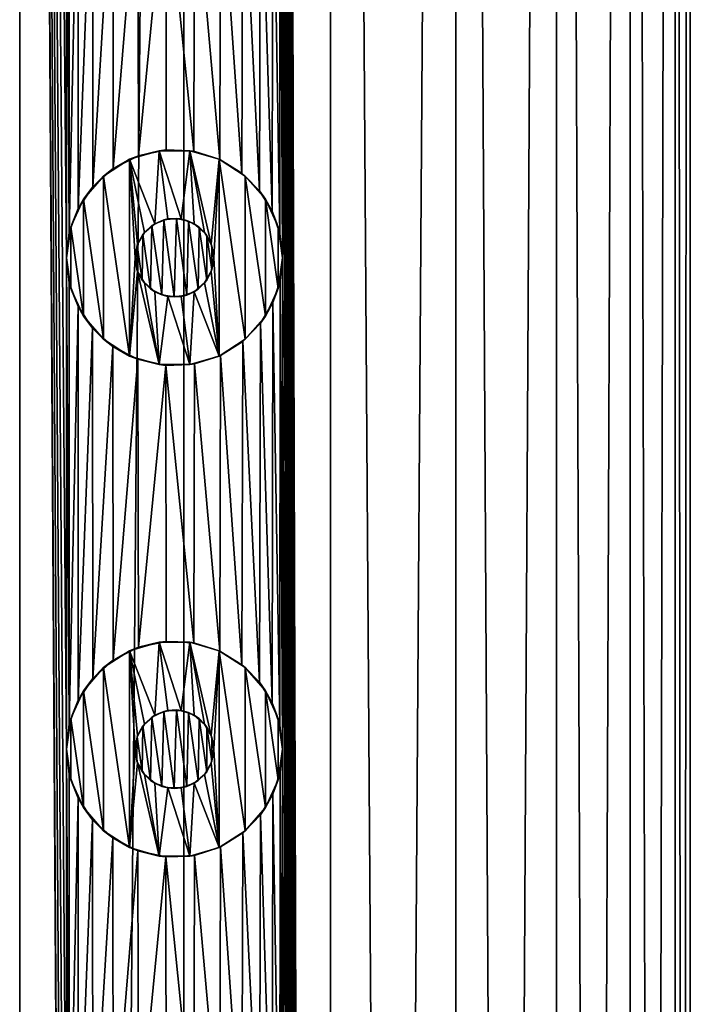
# Model space of a CAD drawing. Header units: millimetres. Extents: x -147 to 148, y -145 to 204.
# Tile 553 of 571: x -79.33 to -72.5, y 143.91 to 153.92. Entities that reach past the tile are written whole.
import ezdxf

# ---------------------------------------------------------------- set-up
doc = ezdxf.new("R2010")
doc.units = ezdxf.units.MM
doc.header["$LTSCALE"] = 26.699852
for name, color, linetype in [('1556', 7, 'CONTINUOUS'), ('1557', 7, 'CONTINUOUS'), ('1701', 7, 'CONTINUOUS'), ('1702', 7, 'CONTINUOUS'), ('1703', 7, 'CONTINUOUS'), ('1704', 7, 'CONTINUOUS'), ('1705', 7, 'CONTINUOUS'), ('1706', 7, 'CONTINUOUS'), ('1707', 7, 'CONTINUOUS'), ('1708', 7, 'CONTINUOUS'), ('1709', 7, 'CONTINUOUS'), ('1710', 7, 'CONTINUOUS')]:
    doc.layers.add(name, color=color, linetype=linetype)

msp = doc.modelspace()

# ---------------------------------------------------------------- linework, layer by layer
at = {"layer": '1556', "color": 7, "linetype": 'CONTINUOUS', "true_color": 0xd8d8d8}
for points in [[(-79.325, 203.7, 112.038), (-81.137, 203.7, 112.788), (-79.325, 17.3, 112.038), (-79.325, 203.7, 112.038)], [(-78.85, 151.5, 111.782), (-78.85, 156.5, 111.782), (-79.325, 203.7, 112.038), (-78.85, 151.5, 111.782)], [(-78.85, 146.5, 111.782), (-78.85, 151.5, 111.782), (-79.325, 203.7, 112.038), (-78.85, 146.5, 111.782)], [(-78.85, 141.5, 111.782), (-78.85, 146.5, 111.782), (-79.325, 203.7, 112.038), (-78.85, 141.5, 111.782)], [(-78.85, 136.5, 111.782), (-78.85, 141.5, 111.782), (-79.325, 203.7, 112.038), (-78.85, 136.5, 111.782)], [(-78.85, 131.5, 111.782), (-78.85, 136.5, 111.782), (-79.325, 203.7, 112.038), (-78.85, 131.5, 111.782)], [(-78.85, 126.5, 111.782), (-78.85, 131.5, 111.782), (-79.325, 203.7, 112.038), (-78.85, 126.5, 111.782)], [(-78.85, 126.5, 111.782), (-79.325, 203.7, 112.038), (-79.325, 17.3, 112.038), (-78.85, 126.5, 111.782)], [(-76.161, 203.7, 109.739), (-76.65, 191.5, 110.202), (-76.161, 17.3, 109.739), (-76.161, 203.7, 109.739)], [(-74.887, 203.7, 108.247), (-76.161, 203.7, 109.739), (-74.887, 17.3, 108.247), (-74.887, 203.7, 108.247)], [(-74.887, 17.3, 108.247), (-76.161, 203.7, 109.739), (-76.161, 17.3, 109.739), (-74.887, 17.3, 108.247)], [(-73.862, 203.7, 106.575), (-74.887, 203.7, 108.247), (-73.862, 17.3, 106.575), (-73.862, 203.7, 106.575)], [(-73.862, 17.3, 106.575), (-74.887, 203.7, 108.247), (-74.887, 17.3, 108.247), (-73.862, 17.3, 106.575)], [(-73.112, 203.7, 104.763), (-73.862, 203.7, 106.575), (-73.112, 17.3, 104.763), (-73.112, 203.7, 104.763)], [(-73.112, 17.3, 104.763), (-73.862, 203.7, 106.575), (-73.862, 17.3, 106.575), (-73.112, 17.3, 104.763)], [(-72.654, 203.7, 102.855), (-73.112, 203.7, 104.763), (-72.654, 17.3, 102.855), (-72.654, 203.7, 102.855)], [(-72.654, 17.3, 102.855), (-73.112, 203.7, 104.763), (-73.112, 17.3, 104.763), (-72.654, 17.3, 102.855)], [(-72.5, 203.7, 100.9), (-72.654, 203.7, 102.855), (-72.5, 17.3, 100.9), (-72.5, 203.7, 100.9)], [(-72.5, 17.3, 100.9), (-72.654, 203.7, 102.855), (-72.654, 17.3, 102.855), (-72.5, 17.3, 100.9)], [(-76.65, 191.5, 110.202), (-76.65, 186.5, 110.202), (-76.161, 17.3, 109.739), (-76.65, 191.5, 110.202)], [(-76.65, 186.5, 110.202), (-76.65, 181.5, 110.202), (-76.161, 17.3, 109.739), (-76.65, 186.5, 110.202)], [(-76.65, 181.5, 110.202), (-76.65, 176.5, 110.202), (-76.161, 17.3, 109.739), (-76.65, 181.5, 110.202)], [(-76.65, 176.5, 110.202), (-76.65, 171.5, 110.202), (-76.161, 17.3, 109.739), (-76.65, 176.5, 110.202)], [(-76.65, 171.5, 110.202), (-76.65, 166.5, 110.202), (-76.161, 17.3, 109.739), (-76.65, 171.5, 110.202)], [(-76.65, 166.5, 110.202), (-76.65, 161.5, 110.202), (-76.161, 17.3, 109.739), (-76.65, 166.5, 110.202)], [(-76.65, 161.5, 110.202), (-76.65, 156.5, 110.202), (-76.161, 17.3, 109.739), (-76.65, 161.5, 110.202)], [(-78.82, 156.245, 111.766), (-78.85, 156.5, 111.782), (-78.82, 151.756, 111.766), (-78.82, 156.245, 111.766)], [(-78.85, 156.5, 111.782), (-78.85, 151.5, 111.782), (-78.82, 151.756, 111.766), (-78.85, 156.5, 111.782)], [(-76.65, 156.5, 110.202), (-76.675, 156.267, 110.224), (-76.65, 151.5, 110.202), (-76.65, 156.5, 110.202)], [(-76.65, 156.5, 110.202), (-76.65, 151.5, 110.202), (-76.161, 17.3, 109.739), (-76.65, 156.5, 110.202)], [(-76.675, 156.267, 110.224), (-76.749, 156.044, 110.29), (-76.678, 151.745, 110.227), (-76.675, 156.267, 110.224)], [(-76.65, 151.5, 110.202), (-76.675, 156.267, 110.224), (-76.678, 151.745, 110.227), (-76.65, 151.5, 110.202)], [(-78.731, 156.003, 111.715), (-78.82, 156.245, 111.766), (-78.82, 151.756, 111.766), (-78.731, 156.003, 111.715)], [(-78.73, 152, 111.714), (-78.731, 156.003, 111.715), (-78.82, 151.756, 111.766), (-78.73, 152, 111.714)], [(-78.584, 155.783, 111.628), (-78.731, 156.003, 111.715), (-78.73, 152, 111.714), (-78.584, 155.783, 111.628)], [(-76.749, 156.044, 110.29), (-76.875, 155.834, 110.399), (-76.757, 151.973, 110.297), (-76.749, 156.044, 110.29)], [(-76.678, 151.745, 110.227), (-76.749, 156.044, 110.29), (-76.757, 151.973, 110.297), (-76.678, 151.745, 110.227)], [(-78.58, 152.221, 111.626), (-78.584, 155.783, 111.628), (-78.73, 152, 111.714), (-78.58, 152.221, 111.626)], [(-78.378, 155.597, 111.502), (-78.584, 155.783, 111.628), (-78.58, 152.221, 111.626), (-78.378, 155.597, 111.502)], [(-76.875, 155.834, 110.399), (-77.053, 155.649, 110.549), (-76.886, 152.181, 110.409), (-76.875, 155.834, 110.399)], [(-76.757, 151.973, 110.297), (-76.875, 155.834, 110.399), (-76.886, 152.181, 110.409), (-76.757, 151.973, 110.297)], [(-77.053, 155.649, 110.549), (-77.281, 155.506, 110.732), (-77.063, 152.359, 110.557), (-77.053, 155.649, 110.549)], [(-76.886, 152.181, 110.409), (-77.053, 155.649, 110.549), (-77.063, 152.359, 110.557), (-76.886, 152.181, 110.409)], [(-78.374, 152.406, 111.499), (-78.378, 155.597, 111.502), (-78.58, 152.221, 111.626), (-78.374, 152.406, 111.499)], [(-78.122, 155.467, 111.338), (-78.378, 155.597, 111.502), (-78.374, 152.406, 111.499), (-78.122, 155.467, 111.338)], [(-78.116, 152.537, 111.334), (-78.122, 155.467, 111.338), (-78.374, 152.406, 111.499), (-78.116, 152.537, 111.334)], [(-77.837, 155.404, 111.144), (-78.122, 155.467, 111.338), (-78.116, 152.537, 111.334), (-77.837, 155.404, 111.144)], [(-77.281, 155.506, 110.732), (-77.547, 155.419, 110.935), (-77.288, 152.499, 110.738), (-77.281, 155.506, 110.732)], [(-77.063, 152.359, 110.557), (-77.281, 155.506, 110.732), (-77.288, 152.499, 110.738), (-77.063, 152.359, 110.557)], [(-77.834, 152.596, 111.142), (-77.837, 155.404, 111.144), (-78.116, 152.537, 111.334), (-77.834, 152.596, 111.142)], [(-77.547, 155.419, 110.935), (-77.837, 155.404, 111.144), (-77.552, 152.582, 110.938), (-77.547, 155.419, 110.935)], [(-77.552, 152.582, 110.938), (-77.837, 155.404, 111.144), (-77.834, 152.596, 111.142), (-77.552, 152.582, 110.938)], [(-77.288, 152.499, 110.738), (-77.547, 155.419, 110.935), (-77.552, 152.582, 110.938), (-77.288, 152.499, 110.738)], [(-78.82, 151.245, 111.766), (-78.85, 151.5, 111.782), (-78.82, 146.756, 111.766), (-78.82, 151.245, 111.766)], [(-78.85, 151.5, 111.782), (-78.85, 146.5, 111.782), (-78.82, 146.756, 111.766), (-78.85, 151.5, 111.782)], [(-76.65, 151.5, 110.202), (-76.675, 151.267, 110.224), (-76.65, 146.5, 110.202), (-76.65, 151.5, 110.202)], [(-76.65, 151.5, 110.202), (-76.65, 146.5, 110.202), (-76.161, 17.3, 109.739), (-76.65, 151.5, 110.202)], [(-78.731, 151.003, 111.715), (-78.82, 151.245, 111.766), (-78.82, 146.756, 111.766), (-78.731, 151.003, 111.715)], [(-76.675, 151.267, 110.224), (-76.749, 151.044, 110.29), (-76.678, 146.745, 110.227), (-76.675, 151.267, 110.224)], [(-76.65, 146.5, 110.202), (-76.675, 151.267, 110.224), (-76.678, 146.745, 110.227), (-76.65, 146.5, 110.202)], [(-76.749, 151.044, 110.29), (-76.875, 150.834, 110.399), (-76.757, 146.973, 110.297), (-76.749, 151.044, 110.29)], [(-76.678, 146.745, 110.227), (-76.749, 151.044, 110.29), (-76.757, 146.973, 110.297), (-76.678, 146.745, 110.227)], [(-78.73, 147, 111.714), (-78.731, 151.003, 111.715), (-78.82, 146.756, 111.766), (-78.73, 147, 111.714)], [(-78.584, 150.783, 111.628), (-78.731, 151.003, 111.715), (-78.73, 147, 111.714), (-78.584, 150.783, 111.628)], [(-78.58, 147.221, 111.626), (-78.584, 150.783, 111.628), (-78.73, 147, 111.714), (-78.58, 147.221, 111.626)], [(-78.378, 150.597, 111.502), (-78.584, 150.783, 111.628), (-78.58, 147.221, 111.626), (-78.378, 150.597, 111.502)], [(-76.875, 150.834, 110.399), (-77.053, 150.649, 110.549), (-76.886, 147.181, 110.409), (-76.875, 150.834, 110.399)], [(-76.757, 146.973, 110.297), (-76.875, 150.834, 110.399), (-76.886, 147.181, 110.409), (-76.757, 146.973, 110.297)], [(-77.053, 150.649, 110.549), (-77.281, 150.506, 110.732), (-77.063, 147.359, 110.557), (-77.053, 150.649, 110.549)], [(-76.886, 147.181, 110.409), (-77.053, 150.649, 110.549), (-77.063, 147.359, 110.557), (-76.886, 147.181, 110.409)], [(-78.374, 147.406, 111.499), (-78.378, 150.597, 111.502), (-78.58, 147.221, 111.626), (-78.374, 147.406, 111.499)], [(-78.122, 150.467, 111.338), (-78.378, 150.597, 111.502), (-78.374, 147.406, 111.499), (-78.122, 150.467, 111.338)], [(-78.116, 147.537, 111.334), (-78.122, 150.467, 111.338), (-78.374, 147.406, 111.499), (-78.116, 147.537, 111.334)], [(-77.837, 150.404, 111.144), (-78.122, 150.467, 111.338), (-78.116, 147.537, 111.334), (-77.837, 150.404, 111.144)], [(-77.281, 150.506, 110.732), (-77.547, 150.419, 110.935), (-77.288, 147.499, 110.738), (-77.281, 150.506, 110.732)], [(-77.063, 147.359, 110.557), (-77.281, 150.506, 110.732), (-77.288, 147.499, 110.738), (-77.063, 147.359, 110.557)], [(-77.834, 147.596, 111.142), (-77.837, 150.404, 111.144), (-78.116, 147.537, 111.334), (-77.834, 147.596, 111.142)], [(-77.547, 150.419, 110.935), (-77.837, 150.404, 111.144), (-77.552, 147.582, 110.938), (-77.547, 150.419, 110.935)], [(-77.552, 147.582, 110.938), (-77.837, 150.404, 111.144), (-77.834, 147.596, 111.142), (-77.552, 147.582, 110.938)], [(-77.288, 147.499, 110.738), (-77.547, 150.419, 110.935), (-77.552, 147.582, 110.938), (-77.288, 147.499, 110.738)], [(-78.82, 146.245, 111.766), (-78.85, 146.5, 111.782), (-78.82, 141.756, 111.766), (-78.82, 146.245, 111.766)], [(-78.85, 146.5, 111.782), (-78.85, 141.5, 111.782), (-78.82, 141.756, 111.766), (-78.85, 146.5, 111.782)], [(-76.65, 146.5, 110.202), (-76.675, 146.267, 110.224), (-76.65, 141.5, 110.202), (-76.65, 146.5, 110.202)], [(-76.65, 146.5, 110.202), (-76.65, 141.5, 110.202), (-76.161, 17.3, 109.739), (-76.65, 146.5, 110.202)], [(-78.731, 146.003, 111.715), (-78.82, 146.245, 111.766), (-78.82, 141.756, 111.766), (-78.731, 146.003, 111.715)], [(-76.675, 146.267, 110.224), (-76.749, 146.044, 110.29), (-76.678, 141.745, 110.227), (-76.675, 146.267, 110.224)], [(-76.65, 141.5, 110.202), (-76.675, 146.267, 110.224), (-76.678, 141.745, 110.227), (-76.65, 141.5, 110.202)], [(-76.749, 146.044, 110.29), (-76.875, 145.834, 110.399), (-76.757, 141.973, 110.297), (-76.749, 146.044, 110.29)], [(-76.678, 141.745, 110.227), (-76.749, 146.044, 110.29), (-76.757, 141.973, 110.297), (-76.678, 141.745, 110.227)], [(-78.73, 142, 111.714), (-78.731, 146.003, 111.715), (-78.82, 141.756, 111.766), (-78.73, 142, 111.714)], [(-78.584, 145.783, 111.628), (-78.731, 146.003, 111.715), (-78.73, 142, 111.714), (-78.584, 145.783, 111.628)], [(-76.875, 145.834, 110.399), (-77.053, 145.649, 110.549), (-76.886, 142.181, 110.409), (-76.875, 145.834, 110.399)], [(-76.757, 141.973, 110.297), (-76.875, 145.834, 110.399), (-76.886, 142.181, 110.409), (-76.757, 141.973, 110.297)], [(-78.58, 142.221, 111.626), (-78.584, 145.783, 111.628), (-78.73, 142, 111.714), (-78.58, 142.221, 111.626)], [(-78.378, 145.597, 111.502), (-78.584, 145.783, 111.628), (-78.58, 142.221, 111.626), (-78.378, 145.597, 111.502)], [(-77.053, 145.649, 110.549), (-77.281, 145.506, 110.732), (-77.063, 142.359, 110.557), (-77.053, 145.649, 110.549)], [(-76.886, 142.181, 110.409), (-77.053, 145.649, 110.549), (-77.063, 142.359, 110.557), (-76.886, 142.181, 110.409)], [(-78.374, 142.406, 111.499), (-78.378, 145.597, 111.502), (-78.58, 142.221, 111.626), (-78.374, 142.406, 111.499)], [(-78.122, 145.467, 111.338), (-78.378, 145.597, 111.502), (-78.374, 142.406, 111.499), (-78.122, 145.467, 111.338)], [(-78.116, 142.537, 111.334), (-78.122, 145.467, 111.338), (-78.374, 142.406, 111.499), (-78.116, 142.537, 111.334)], [(-77.837, 145.404, 111.144), (-78.122, 145.467, 111.338), (-78.116, 142.537, 111.334), (-77.837, 145.404, 111.144)], [(-77.281, 145.506, 110.732), (-77.547, 145.419, 110.935), (-77.288, 142.499, 110.738), (-77.281, 145.506, 110.732)], [(-77.063, 142.359, 110.557), (-77.281, 145.506, 110.732), (-77.288, 142.499, 110.738), (-77.063, 142.359, 110.557)], [(-77.834, 142.596, 111.142), (-77.837, 145.404, 111.144), (-78.116, 142.537, 111.334), (-77.834, 142.596, 111.142)], [(-77.547, 145.419, 110.935), (-77.837, 145.404, 111.144), (-77.552, 142.582, 110.938), (-77.547, 145.419, 110.935)], [(-77.552, 142.582, 110.938), (-77.837, 145.404, 111.144), (-77.834, 142.596, 111.142), (-77.552, 142.582, 110.938)], [(-77.288, 142.499, 110.738), (-77.547, 145.419, 110.935), (-77.552, 142.582, 110.938), (-77.288, 142.499, 110.738)]]:
    msp.add_3dface(points, dxfattribs=at)
at = {"layer": '1557', "color": 7, "linetype": 'CONTINUOUS', "true_color": 0xd8d8d8}
for points in [[(-81.137, 203.7, 89.012), (-79.325, 203.7, 89.762), (-81.137, 17.3, 89.012), (-81.137, 203.7, 89.012)], [(-81.137, 17.3, 89.012), (-79.325, 203.7, 89.762), (-79.325, 17.3, 89.762), (-81.137, 17.3, 89.012)], [(-79.325, 203.7, 89.762), (-77.653, 203.7, 90.787), (-79.325, 17.3, 89.762), (-79.325, 203.7, 89.762)], [(-79.325, 17.3, 89.762), (-77.653, 203.7, 90.787), (-77.653, 17.3, 90.787), (-79.325, 17.3, 89.762)], [(-77.653, 203.7, 90.787), (-76.161, 203.7, 92.061), (-77.653, 17.3, 90.787), (-77.653, 203.7, 90.787)], [(-77.653, 17.3, 90.787), (-76.161, 203.7, 92.061), (-76.161, 17.3, 92.061), (-77.653, 17.3, 90.787)], [(-76.161, 203.7, 92.061), (-74.887, 203.7, 93.553), (-76.161, 17.3, 92.061), (-76.161, 203.7, 92.061)], [(-76.161, 17.3, 92.061), (-74.887, 203.7, 93.553), (-74.887, 17.3, 93.553), (-76.161, 17.3, 92.061)], [(-74.887, 203.7, 93.553), (-73.862, 203.7, 95.225), (-74.887, 17.3, 93.553), (-74.887, 203.7, 93.553)], [(-74.887, 17.3, 93.553), (-73.862, 203.7, 95.225), (-73.862, 17.3, 95.225), (-74.887, 17.3, 93.553)], [(-73.862, 203.7, 95.225), (-73.112, 203.7, 97.037), (-73.862, 17.3, 95.225), (-73.862, 203.7, 95.225)], [(-73.862, 17.3, 95.225), (-73.112, 203.7, 97.037), (-73.112, 17.3, 97.037), (-73.862, 17.3, 95.225)], [(-73.112, 203.7, 97.037), (-72.654, 203.7, 98.945), (-73.112, 17.3, 97.037), (-73.112, 203.7, 97.037)], [(-73.112, 17.3, 97.037), (-72.654, 203.7, 98.945), (-72.654, 17.3, 98.945), (-73.112, 17.3, 97.037)], [(-72.5, 203.7, 100.9), (-72.5, 17.3, 100.9), (-72.654, 17.3, 98.945), (-72.5, 203.7, 100.9)], [(-72.654, 203.7, 98.945), (-72.5, 203.7, 100.9), (-72.654, 17.3, 98.945), (-72.654, 203.7, 98.945)], [(-77.859, 151.884, 111.16), (-77.979, 151.827, 111.242), (-77.88, 151.122, 111.174), (-77.859, 151.884, 111.16)], [(-77.753, 151.101, 111.085), (-77.859, 151.884, 111.16), (-77.88, 151.122, 111.174), (-77.753, 151.101, 111.085)], [(-77.73, 151.899, 111.069), (-77.859, 151.884, 111.16), (-77.753, 151.101, 111.085), (-77.73, 151.899, 111.069)], [(-77.625, 151.12, 110.993), (-77.73, 151.899, 111.069), (-77.753, 151.101, 111.085), (-77.625, 151.12, 110.993)], [(-77.606, 151.873, 110.979), (-77.73, 151.899, 111.069), (-77.625, 151.12, 110.993), (-77.606, 151.873, 110.979)], [(-77.509, 151.181, 110.907), (-77.606, 151.873, 110.979), (-77.625, 151.12, 110.993), (-77.509, 151.181, 110.907)], [(-77.499, 151.811, 110.899), (-77.606, 151.873, 110.979), (-77.509, 151.181, 110.907), (-77.499, 151.811, 110.899)], [(-77.979, 151.827, 111.242), (-78.072, 151.737, 111.304), (-77.993, 151.182, 111.251), (-77.979, 151.827, 111.242)], [(-77.88, 151.122, 111.174), (-77.979, 151.827, 111.242), (-77.993, 151.182, 111.251), (-77.88, 151.122, 111.174)], [(-77.422, 151.271, 110.841), (-77.499, 151.811, 110.899), (-77.509, 151.181, 110.907), (-77.422, 151.271, 110.841)], [(-77.419, 151.724, 110.838), (-77.499, 151.811, 110.899), (-77.422, 151.271, 110.841), (-77.419, 151.724, 110.838)], [(-78.072, 151.737, 111.304), (-78.13, 151.626, 111.343), (-78.078, 151.272, 111.309), (-78.072, 151.737, 111.304)], [(-77.993, 151.182, 111.251), (-78.072, 151.737, 111.304), (-78.078, 151.272, 111.309), (-77.993, 151.182, 111.251)], [(-77.369, 151.379, 110.8), (-77.419, 151.724, 110.838), (-77.422, 151.271, 110.841), (-77.369, 151.379, 110.8)], [(-77.368, 151.618, 110.8), (-77.419, 151.724, 110.838), (-77.369, 151.379, 110.8), (-77.368, 151.618, 110.8)], [(-78.13, 151.626, 111.343), (-78.15, 151.5, 111.356), (-78.132, 151.38, 111.344), (-78.13, 151.626, 111.343)], [(-78.078, 151.272, 111.309), (-78.13, 151.626, 111.343), (-78.132, 151.38, 111.344), (-78.078, 151.272, 111.309)], [(-77.35, 151.5, 110.786), (-77.368, 151.618, 110.8), (-77.369, 151.379, 110.8), (-77.35, 151.5, 110.786)], [(-77.859, 146.884, 111.16), (-77.979, 146.827, 111.242), (-77.88, 146.122, 111.174), (-77.859, 146.884, 111.16)], [(-77.753, 146.101, 111.085), (-77.859, 146.884, 111.16), (-77.88, 146.122, 111.174), (-77.753, 146.101, 111.085)], [(-77.73, 146.899, 111.069), (-77.859, 146.884, 111.16), (-77.753, 146.101, 111.085), (-77.73, 146.899, 111.069)], [(-77.625, 146.12, 110.993), (-77.73, 146.899, 111.069), (-77.753, 146.101, 111.085), (-77.625, 146.12, 110.993)], [(-77.606, 146.873, 110.979), (-77.73, 146.899, 111.069), (-77.625, 146.12, 110.993), (-77.606, 146.873, 110.979)], [(-77.509, 146.181, 110.907), (-77.606, 146.873, 110.979), (-77.625, 146.12, 110.993), (-77.509, 146.181, 110.907)], [(-77.499, 146.811, 110.899), (-77.606, 146.873, 110.979), (-77.509, 146.181, 110.907), (-77.499, 146.811, 110.899)], [(-78.072, 146.737, 111.304), (-78.13, 146.626, 111.343), (-78.078, 146.272, 111.309), (-78.072, 146.737, 111.304)], [(-77.993, 146.182, 111.251), (-78.072, 146.737, 111.304), (-78.078, 146.272, 111.309), (-77.993, 146.182, 111.251)], [(-77.979, 146.827, 111.242), (-78.072, 146.737, 111.304), (-77.993, 146.182, 111.251), (-77.979, 146.827, 111.242)], [(-77.88, 146.122, 111.174), (-77.979, 146.827, 111.242), (-77.993, 146.182, 111.251), (-77.88, 146.122, 111.174)], [(-77.422, 146.271, 110.841), (-77.499, 146.811, 110.899), (-77.509, 146.181, 110.907), (-77.422, 146.271, 110.841)], [(-77.419, 146.724, 110.838), (-77.499, 146.811, 110.899), (-77.422, 146.271, 110.841), (-77.419, 146.724, 110.838)], [(-77.369, 146.379, 110.8), (-77.419, 146.724, 110.838), (-77.422, 146.271, 110.841), (-77.369, 146.379, 110.8)], [(-77.368, 146.618, 110.8), (-77.419, 146.724, 110.838), (-77.369, 146.379, 110.8), (-77.368, 146.618, 110.8)], [(-78.13, 146.626, 111.343), (-78.15, 146.5, 111.356), (-78.132, 146.38, 111.344), (-78.13, 146.626, 111.343)], [(-78.078, 146.272, 111.309), (-78.13, 146.626, 111.343), (-78.132, 146.38, 111.344), (-78.078, 146.272, 111.309)], [(-77.35, 146.5, 110.786), (-77.368, 146.618, 110.8), (-77.369, 146.379, 110.8), (-77.35, 146.5, 110.786)]]:
    msp.add_3dface(points, dxfattribs=at)
at = {"layer": '1701', "color": 7, "linetype": 'CONTINUOUS', "true_color": 0xd8d8d8}
for points in [[(-77.906, 152.588, 112.9), (-78.206, 152.501, 112.9), (-77.95, 151.846, 112.9), (-77.906, 152.588, 112.9)], [(-77.819, 151.894, 112.9), (-77.906, 152.588, 112.9), (-77.95, 151.846, 112.9), (-77.819, 151.894, 112.9)], [(-77.594, 152.588, 112.9), (-77.906, 152.588, 112.9), (-77.681, 151.894, 112.9), (-77.594, 152.588, 112.9)], [(-77.681, 151.894, 112.9), (-77.906, 152.588, 112.9), (-77.819, 151.894, 112.9), (-77.681, 151.894, 112.9)], [(-77.55, 151.846, 112.9), (-77.594, 152.588, 112.9), (-77.681, 151.894, 112.9), (-77.55, 151.846, 112.9)], [(-77.294, 152.501, 112.9), (-77.594, 152.588, 112.9), (-77.375, 151.639, 112.9), (-77.294, 152.501, 112.9)], [(-77.375, 151.639, 112.9), (-77.594, 152.588, 112.9), (-77.444, 151.756, 112.9), (-77.375, 151.639, 112.9)], [(-77.444, 151.756, 112.9), (-77.594, 152.588, 112.9), (-77.55, 151.846, 112.9), (-77.444, 151.756, 112.9)], [(-78.206, 152.501, 112.9), (-78.471, 152.33, 112.9), (-78.206, 150.499, 112.9), (-78.206, 152.501, 112.9)], [(-78.206, 152.501, 112.9), (-78.206, 150.499, 112.9), (-78.15, 151.5, 112.9), (-78.206, 152.501, 112.9)], [(-78.206, 152.501, 112.9), (-78.15, 151.5, 112.9), (-78.125, 151.639, 112.9), (-78.206, 152.501, 112.9)], [(-77.95, 151.846, 112.9), (-78.206, 152.501, 112.9), (-78.056, 151.756, 112.9), (-77.95, 151.846, 112.9)], [(-78.056, 151.756, 112.9), (-78.206, 152.501, 112.9), (-78.125, 151.639, 112.9), (-78.056, 151.756, 112.9)], [(-77.35, 151.5, 112.9), (-77.294, 152.501, 112.9), (-77.375, 151.639, 112.9), (-77.35, 151.5, 112.9)], [(-77.294, 150.499, 112.9), (-77.294, 152.501, 112.9), (-77.35, 151.5, 112.9), (-77.294, 150.499, 112.9)], [(-77.029, 152.33, 112.9), (-77.294, 152.501, 112.9), (-77.029, 150.67, 112.9), (-77.029, 152.33, 112.9)], [(-77.029, 150.67, 112.9), (-77.294, 152.501, 112.9), (-77.294, 150.499, 112.9), (-77.029, 150.67, 112.9)], [(-78.471, 152.33, 112.9), (-78.675, 152.094, 112.9), (-78.471, 150.67, 112.9), (-78.471, 152.33, 112.9)], [(-78.206, 150.499, 112.9), (-78.471, 152.33, 112.9), (-78.471, 150.67, 112.9), (-78.206, 150.499, 112.9)], [(-76.825, 152.094, 112.9), (-77.029, 152.33, 112.9), (-76.825, 150.906, 112.9), (-76.825, 152.094, 112.9)], [(-76.825, 150.906, 112.9), (-77.029, 152.33, 112.9), (-77.029, 150.67, 112.9), (-76.825, 150.906, 112.9)], [(-78.675, 152.094, 112.9), (-78.804, 151.813, 112.9), (-78.675, 150.906, 112.9), (-78.675, 152.094, 112.9)], [(-78.471, 150.67, 112.9), (-78.675, 152.094, 112.9), (-78.675, 150.906, 112.9), (-78.471, 150.67, 112.9)], [(-76.696, 151.813, 112.9), (-76.825, 152.094, 112.9), (-76.696, 151.187, 112.9), (-76.696, 151.813, 112.9)], [(-76.696, 151.187, 112.9), (-76.825, 152.094, 112.9), (-76.825, 150.906, 112.9), (-76.696, 151.187, 112.9)], [(-78.804, 151.813, 112.9), (-78.85, 151.5, 112.9), (-78.804, 151.187, 112.9), (-78.804, 151.813, 112.9)], [(-78.675, 150.906, 112.9), (-78.804, 151.813, 112.9), (-78.804, 151.187, 112.9), (-78.675, 150.906, 112.9)], [(-76.65, 151.5, 112.9), (-76.696, 151.813, 112.9), (-76.696, 151.187, 112.9), (-76.65, 151.5, 112.9)], [(-78.15, 151.5, 112.9), (-78.206, 150.499, 112.9), (-78.125, 151.361, 112.9), (-78.15, 151.5, 112.9)], [(-77.375, 151.361, 112.9), (-77.294, 150.499, 112.9), (-77.35, 151.5, 112.9), (-77.375, 151.361, 112.9)], [(-78.206, 150.499, 112.9), (-77.906, 150.412, 112.9), (-78.125, 151.361, 112.9), (-78.206, 150.499, 112.9)], [(-78.125, 151.361, 112.9), (-77.906, 150.412, 112.9), (-78.056, 151.244, 112.9), (-78.125, 151.361, 112.9)], [(-77.444, 151.244, 112.9), (-77.294, 150.499, 112.9), (-77.375, 151.361, 112.9), (-77.444, 151.244, 112.9)], [(-78.056, 151.244, 112.9), (-77.906, 150.412, 112.9), (-77.95, 151.154, 112.9), (-78.056, 151.244, 112.9)], [(-77.55, 151.154, 112.9), (-77.294, 150.499, 112.9), (-77.444, 151.244, 112.9), (-77.55, 151.154, 112.9)], [(-77.95, 151.154, 112.9), (-77.906, 150.412, 112.9), (-77.819, 151.106, 112.9), (-77.95, 151.154, 112.9)], [(-77.681, 151.106, 112.9), (-77.594, 150.412, 112.9), (-77.55, 151.154, 112.9), (-77.681, 151.106, 112.9)], [(-77.594, 150.412, 112.9), (-77.294, 150.499, 112.9), (-77.55, 151.154, 112.9), (-77.594, 150.412, 112.9)], [(-77.906, 150.412, 112.9), (-77.594, 150.412, 112.9), (-77.819, 151.106, 112.9), (-77.906, 150.412, 112.9)], [(-77.819, 151.106, 112.9), (-77.594, 150.412, 112.9), (-77.681, 151.106, 112.9), (-77.819, 151.106, 112.9)]]:
    msp.add_3dface(points, dxfattribs=at)
at = {"layer": '1702', "color": 7, "linetype": 'CONTINUOUS', "true_color": 0xd8d8d8}
for points in [[(-78.85, 151.5, 111.782), (-78.82, 151.245, 111.766), (-78.85, 151.5, 112.9), (-78.85, 151.5, 111.782)], [(-78.85, 151.5, 112.9), (-78.82, 151.245, 111.766), (-78.804, 151.187, 112.9), (-78.85, 151.5, 112.9)], [(-76.675, 151.267, 110.224), (-76.65, 151.5, 110.202), (-76.696, 151.187, 112.9), (-76.675, 151.267, 110.224)], [(-76.65, 151.5, 110.202), (-76.65, 151.5, 112.9), (-76.696, 151.187, 112.9), (-76.65, 151.5, 110.202)], [(-78.82, 151.245, 111.766), (-78.731, 151.003, 111.715), (-78.804, 151.187, 112.9), (-78.82, 151.245, 111.766)], [(-76.749, 151.044, 110.29), (-76.675, 151.267, 110.224), (-76.696, 151.187, 112.9), (-76.749, 151.044, 110.29)], [(-78.731, 151.003, 111.715), (-78.675, 150.906, 112.9), (-78.804, 151.187, 112.9), (-78.731, 151.003, 111.715)], [(-76.749, 151.044, 110.29), (-76.696, 151.187, 112.9), (-76.825, 150.906, 112.9), (-76.749, 151.044, 110.29)], [(-76.875, 150.834, 110.399), (-76.749, 151.044, 110.29), (-76.825, 150.906, 112.9), (-76.875, 150.834, 110.399)], [(-78.731, 151.003, 111.715), (-78.584, 150.783, 111.628), (-78.675, 150.906, 112.9), (-78.731, 151.003, 111.715)], [(-78.584, 150.783, 111.628), (-78.471, 150.67, 112.9), (-78.675, 150.906, 112.9), (-78.584, 150.783, 111.628)], [(-76.875, 150.834, 110.399), (-76.825, 150.906, 112.9), (-77.029, 150.67, 112.9), (-76.875, 150.834, 110.399)], [(-78.584, 150.783, 111.628), (-78.378, 150.597, 111.502), (-78.471, 150.67, 112.9), (-78.584, 150.783, 111.628)], [(-77.053, 150.649, 110.549), (-76.875, 150.834, 110.399), (-77.029, 150.67, 112.9), (-77.053, 150.649, 110.549)], [(-78.378, 150.597, 111.502), (-78.206, 150.499, 112.9), (-78.471, 150.67, 112.9), (-78.378, 150.597, 111.502)], [(-77.053, 150.649, 110.549), (-77.029, 150.67, 112.9), (-77.294, 150.499, 112.9), (-77.053, 150.649, 110.549)], [(-77.281, 150.506, 110.732), (-77.053, 150.649, 110.549), (-77.294, 150.499, 112.9), (-77.281, 150.506, 110.732)], [(-78.378, 150.597, 111.502), (-78.122, 150.467, 111.338), (-78.206, 150.499, 112.9), (-78.378, 150.597, 111.502)], [(-78.122, 150.467, 111.338), (-77.906, 150.412, 112.9), (-78.206, 150.499, 112.9), (-78.122, 150.467, 111.338)], [(-78.122, 150.467, 111.338), (-77.837, 150.404, 111.144), (-77.906, 150.412, 112.9), (-78.122, 150.467, 111.338)], [(-77.547, 150.419, 110.935), (-77.294, 150.499, 112.9), (-77.594, 150.412, 112.9), (-77.547, 150.419, 110.935)], [(-77.547, 150.419, 110.935), (-77.281, 150.506, 110.732), (-77.294, 150.499, 112.9), (-77.547, 150.419, 110.935)], [(-77.837, 150.404, 111.144), (-77.594, 150.412, 112.9), (-77.906, 150.412, 112.9), (-77.837, 150.404, 111.144)], [(-77.837, 150.404, 111.144), (-77.547, 150.419, 110.935), (-77.594, 150.412, 112.9), (-77.837, 150.404, 111.144)]]:
    msp.add_3dface(points, dxfattribs=at)
at = {"layer": '1703', "color": 7, "linetype": 'CONTINUOUS', "true_color": 0xd8d8d8}
for points in [[(-78.116, 152.537, 111.334), (-78.206, 152.501, 112.9), (-77.906, 152.588, 112.9), (-78.116, 152.537, 111.334)], [(-77.834, 152.596, 111.142), (-78.116, 152.537, 111.334), (-77.906, 152.588, 112.9), (-77.834, 152.596, 111.142)], [(-77.834, 152.596, 111.142), (-77.906, 152.588, 112.9), (-77.594, 152.588, 112.9), (-77.834, 152.596, 111.142)], [(-77.552, 152.582, 110.938), (-77.834, 152.596, 111.142), (-77.594, 152.588, 112.9), (-77.552, 152.582, 110.938)], [(-77.552, 152.582, 110.938), (-77.594, 152.588, 112.9), (-77.294, 152.501, 112.9), (-77.552, 152.582, 110.938)], [(-77.288, 152.499, 110.738), (-77.552, 152.582, 110.938), (-77.294, 152.501, 112.9), (-77.288, 152.499, 110.738)], [(-78.374, 152.406, 111.499), (-78.471, 152.33, 112.9), (-78.206, 152.501, 112.9), (-78.374, 152.406, 111.499)], [(-78.116, 152.537, 111.334), (-78.374, 152.406, 111.499), (-78.206, 152.501, 112.9), (-78.116, 152.537, 111.334)], [(-77.288, 152.499, 110.738), (-77.294, 152.501, 112.9), (-77.029, 152.33, 112.9), (-77.288, 152.499, 110.738)], [(-77.063, 152.359, 110.557), (-77.288, 152.499, 110.738), (-77.029, 152.33, 112.9), (-77.063, 152.359, 110.557)], [(-78.374, 152.406, 111.499), (-78.58, 152.221, 111.626), (-78.471, 152.33, 112.9), (-78.374, 152.406, 111.499)], [(-76.886, 152.181, 110.409), (-77.063, 152.359, 110.557), (-77.029, 152.33, 112.9), (-76.886, 152.181, 110.409)], [(-78.58, 152.221, 111.626), (-78.675, 152.094, 112.9), (-78.471, 152.33, 112.9), (-78.58, 152.221, 111.626)], [(-76.886, 152.181, 110.409), (-77.029, 152.33, 112.9), (-76.825, 152.094, 112.9), (-76.886, 152.181, 110.409)], [(-78.58, 152.221, 111.626), (-78.73, 152, 111.714), (-78.675, 152.094, 112.9), (-78.58, 152.221, 111.626)], [(-76.757, 151.973, 110.297), (-76.886, 152.181, 110.409), (-76.825, 152.094, 112.9), (-76.757, 151.973, 110.297)], [(-78.73, 152, 111.714), (-78.804, 151.813, 112.9), (-78.675, 152.094, 112.9), (-78.73, 152, 111.714)], [(-76.757, 151.973, 110.297), (-76.825, 152.094, 112.9), (-76.696, 151.813, 112.9), (-76.757, 151.973, 110.297)], [(-78.73, 152, 111.714), (-78.82, 151.756, 111.766), (-78.804, 151.813, 112.9), (-78.73, 152, 111.714)], [(-76.678, 151.745, 110.227), (-76.757, 151.973, 110.297), (-76.696, 151.813, 112.9), (-76.678, 151.745, 110.227)], [(-78.82, 151.756, 111.766), (-78.85, 151.5, 111.782), (-78.804, 151.813, 112.9), (-78.82, 151.756, 111.766)], [(-78.85, 151.5, 111.782), (-78.85, 151.5, 112.9), (-78.804, 151.813, 112.9), (-78.85, 151.5, 111.782)], [(-76.678, 151.745, 110.227), (-76.696, 151.813, 112.9), (-76.65, 151.5, 112.9), (-76.678, 151.745, 110.227)], [(-76.65, 151.5, 110.202), (-76.678, 151.745, 110.227), (-76.65, 151.5, 112.9), (-76.65, 151.5, 110.202)]]:
    msp.add_3dface(points, dxfattribs=at)
at = {"layer": '1704', "color": 7, "linetype": 'CONTINUOUS', "true_color": 0xd8d8d8}
for points in [[(-77.979, 151.827, 111.242), (-77.95, 151.846, 112.9), (-78.056, 151.756, 112.9), (-77.979, 151.827, 111.242)], [(-77.979, 151.827, 111.242), (-77.859, 151.884, 111.16), (-77.95, 151.846, 112.9), (-77.979, 151.827, 111.242)], [(-77.859, 151.884, 111.16), (-77.819, 151.894, 112.9), (-77.95, 151.846, 112.9), (-77.859, 151.884, 111.16)], [(-77.859, 151.884, 111.16), (-77.73, 151.899, 111.069), (-77.819, 151.894, 112.9), (-77.859, 151.884, 111.16)], [(-77.73, 151.899, 111.069), (-77.681, 151.894, 112.9), (-77.819, 151.894, 112.9), (-77.73, 151.899, 111.069)], [(-77.73, 151.899, 111.069), (-77.606, 151.873, 110.979), (-77.681, 151.894, 112.9), (-77.73, 151.899, 111.069)], [(-77.606, 151.873, 110.979), (-77.55, 151.846, 112.9), (-77.681, 151.894, 112.9), (-77.606, 151.873, 110.979)], [(-77.606, 151.873, 110.979), (-77.499, 151.811, 110.899), (-77.55, 151.846, 112.9), (-77.606, 151.873, 110.979)], [(-77.499, 151.811, 110.899), (-77.444, 151.756, 112.9), (-77.55, 151.846, 112.9), (-77.499, 151.811, 110.899)], [(-78.072, 151.737, 111.304), (-78.056, 151.756, 112.9), (-78.125, 151.639, 112.9), (-78.072, 151.737, 111.304)], [(-78.072, 151.737, 111.304), (-77.979, 151.827, 111.242), (-78.056, 151.756, 112.9), (-78.072, 151.737, 111.304)], [(-77.499, 151.811, 110.899), (-77.419, 151.724, 110.838), (-77.444, 151.756, 112.9), (-77.499, 151.811, 110.899)], [(-77.419, 151.724, 110.838), (-77.375, 151.639, 112.9), (-77.444, 151.756, 112.9), (-77.419, 151.724, 110.838)], [(-78.13, 151.626, 111.343), (-78.072, 151.737, 111.304), (-78.125, 151.639, 112.9), (-78.13, 151.626, 111.343)], [(-77.419, 151.724, 110.838), (-77.368, 151.618, 110.8), (-77.375, 151.639, 112.9), (-77.419, 151.724, 110.838)], [(-78.15, 151.5, 112.9), (-78.13, 151.626, 111.343), (-78.125, 151.639, 112.9), (-78.15, 151.5, 112.9)], [(-78.15, 151.5, 111.356), (-78.13, 151.626, 111.343), (-78.15, 151.5, 112.9), (-78.15, 151.5, 111.356)], [(-77.368, 151.618, 110.8), (-77.35, 151.5, 110.786), (-77.375, 151.639, 112.9), (-77.368, 151.618, 110.8)], [(-77.35, 151.5, 110.786), (-77.35, 151.5, 112.9), (-77.375, 151.639, 112.9), (-77.35, 151.5, 110.786)]]:
    msp.add_3dface(points, dxfattribs=at)
at = {"layer": '1705', "color": 7, "linetype": 'CONTINUOUS', "true_color": 0xd8d8d8}
for points in [[(-78.132, 151.38, 111.344), (-78.15, 151.5, 111.356), (-78.125, 151.361, 112.9), (-78.132, 151.38, 111.344)], [(-78.15, 151.5, 111.356), (-78.15, 151.5, 112.9), (-78.125, 151.361, 112.9), (-78.15, 151.5, 111.356)], [(-77.369, 151.379, 110.8), (-77.375, 151.361, 112.9), (-77.35, 151.5, 112.9), (-77.369, 151.379, 110.8)], [(-77.35, 151.5, 110.786), (-77.369, 151.379, 110.8), (-77.35, 151.5, 112.9), (-77.35, 151.5, 110.786)], [(-78.078, 151.272, 111.309), (-78.132, 151.38, 111.344), (-78.125, 151.361, 112.9), (-78.078, 151.272, 111.309)], [(-78.078, 151.272, 111.309), (-78.125, 151.361, 112.9), (-78.056, 151.244, 112.9), (-78.078, 151.272, 111.309)], [(-77.422, 151.271, 110.841), (-77.444, 151.244, 112.9), (-77.375, 151.361, 112.9), (-77.422, 151.271, 110.841)], [(-77.369, 151.379, 110.8), (-77.422, 151.271, 110.841), (-77.375, 151.361, 112.9), (-77.369, 151.379, 110.8)], [(-77.993, 151.182, 111.251), (-78.078, 151.272, 111.309), (-78.056, 151.244, 112.9), (-77.993, 151.182, 111.251)], [(-77.993, 151.182, 111.251), (-78.056, 151.244, 112.9), (-77.95, 151.154, 112.9), (-77.993, 151.182, 111.251)], [(-77.509, 151.181, 110.907), (-77.55, 151.154, 112.9), (-77.444, 151.244, 112.9), (-77.509, 151.181, 110.907)], [(-77.422, 151.271, 110.841), (-77.509, 151.181, 110.907), (-77.444, 151.244, 112.9), (-77.422, 151.271, 110.841)], [(-77.88, 151.122, 111.174), (-77.993, 151.182, 111.251), (-77.95, 151.154, 112.9), (-77.88, 151.122, 111.174)], [(-77.88, 151.122, 111.174), (-77.95, 151.154, 112.9), (-77.819, 151.106, 112.9), (-77.88, 151.122, 111.174)], [(-77.625, 151.12, 110.993), (-77.681, 151.106, 112.9), (-77.55, 151.154, 112.9), (-77.625, 151.12, 110.993)], [(-77.509, 151.181, 110.907), (-77.625, 151.12, 110.993), (-77.55, 151.154, 112.9), (-77.509, 151.181, 110.907)], [(-77.753, 151.101, 111.085), (-77.88, 151.122, 111.174), (-77.819, 151.106, 112.9), (-77.753, 151.101, 111.085)], [(-77.753, 151.101, 111.085), (-77.819, 151.106, 112.9), (-77.681, 151.106, 112.9), (-77.753, 151.101, 111.085)], [(-77.625, 151.12, 110.993), (-77.753, 151.101, 111.085), (-77.681, 151.106, 112.9), (-77.625, 151.12, 110.993)]]:
    msp.add_3dface(points, dxfattribs=at)
at = {"layer": '1706', "color": 7, "linetype": 'CONTINUOUS', "true_color": 0xd8d8d8}
for points in [[(-77.906, 147.588, 112.9), (-78.206, 147.501, 112.9), (-77.95, 146.846, 112.9), (-77.906, 147.588, 112.9)], [(-77.819, 146.894, 112.9), (-77.906, 147.588, 112.9), (-77.95, 146.846, 112.9), (-77.819, 146.894, 112.9)], [(-77.594, 147.588, 112.9), (-77.906, 147.588, 112.9), (-77.681, 146.894, 112.9), (-77.594, 147.588, 112.9)], [(-77.681, 146.894, 112.9), (-77.906, 147.588, 112.9), (-77.819, 146.894, 112.9), (-77.681, 146.894, 112.9)], [(-77.55, 146.846, 112.9), (-77.594, 147.588, 112.9), (-77.681, 146.894, 112.9), (-77.55, 146.846, 112.9)], [(-77.294, 147.501, 112.9), (-77.594, 147.588, 112.9), (-77.375, 146.639, 112.9), (-77.294, 147.501, 112.9)], [(-77.375, 146.639, 112.9), (-77.594, 147.588, 112.9), (-77.444, 146.756, 112.9), (-77.375, 146.639, 112.9)], [(-77.444, 146.756, 112.9), (-77.594, 147.588, 112.9), (-77.55, 146.846, 112.9), (-77.444, 146.756, 112.9)], [(-78.206, 147.501, 112.9), (-78.471, 147.33, 112.9), (-78.206, 145.499, 112.9), (-78.206, 147.501, 112.9)], [(-78.206, 147.501, 112.9), (-78.206, 145.499, 112.9), (-78.15, 146.5, 112.9), (-78.206, 147.501, 112.9)], [(-78.206, 147.501, 112.9), (-78.15, 146.5, 112.9), (-78.125, 146.639, 112.9), (-78.206, 147.501, 112.9)], [(-77.95, 146.846, 112.9), (-78.206, 147.501, 112.9), (-78.056, 146.756, 112.9), (-77.95, 146.846, 112.9)], [(-78.056, 146.756, 112.9), (-78.206, 147.501, 112.9), (-78.125, 146.639, 112.9), (-78.056, 146.756, 112.9)], [(-77.35, 146.5, 112.9), (-77.294, 147.501, 112.9), (-77.375, 146.639, 112.9), (-77.35, 146.5, 112.9)], [(-77.294, 145.499, 112.9), (-77.294, 147.501, 112.9), (-77.35, 146.5, 112.9), (-77.294, 145.499, 112.9)], [(-77.029, 147.33, 112.9), (-77.294, 147.501, 112.9), (-77.029, 145.67, 112.9), (-77.029, 147.33, 112.9)], [(-77.029, 145.67, 112.9), (-77.294, 147.501, 112.9), (-77.294, 145.499, 112.9), (-77.029, 145.67, 112.9)], [(-78.471, 147.33, 112.9), (-78.675, 147.094, 112.9), (-78.471, 145.67, 112.9), (-78.471, 147.33, 112.9)], [(-78.206, 145.499, 112.9), (-78.471, 147.33, 112.9), (-78.471, 145.67, 112.9), (-78.206, 145.499, 112.9)], [(-76.825, 147.094, 112.9), (-77.029, 147.33, 112.9), (-76.825, 145.906, 112.9), (-76.825, 147.094, 112.9)], [(-76.825, 145.906, 112.9), (-77.029, 147.33, 112.9), (-77.029, 145.67, 112.9), (-76.825, 145.906, 112.9)], [(-78.675, 147.094, 112.9), (-78.804, 146.813, 112.9), (-78.675, 145.906, 112.9), (-78.675, 147.094, 112.9)], [(-78.471, 145.67, 112.9), (-78.675, 147.094, 112.9), (-78.675, 145.906, 112.9), (-78.471, 145.67, 112.9)], [(-76.696, 146.813, 112.9), (-76.825, 147.094, 112.9), (-76.696, 146.187, 112.9), (-76.696, 146.813, 112.9)], [(-76.696, 146.187, 112.9), (-76.825, 147.094, 112.9), (-76.825, 145.906, 112.9), (-76.696, 146.187, 112.9)], [(-78.804, 146.813, 112.9), (-78.85, 146.5, 112.9), (-78.804, 146.187, 112.9), (-78.804, 146.813, 112.9)], [(-78.675, 145.906, 112.9), (-78.804, 146.813, 112.9), (-78.804, 146.187, 112.9), (-78.675, 145.906, 112.9)], [(-76.65, 146.5, 112.9), (-76.696, 146.813, 112.9), (-76.696, 146.187, 112.9), (-76.65, 146.5, 112.9)], [(-78.15, 146.5, 112.9), (-78.206, 145.499, 112.9), (-78.125, 146.361, 112.9), (-78.15, 146.5, 112.9)], [(-77.375, 146.361, 112.9), (-77.294, 145.499, 112.9), (-77.35, 146.5, 112.9), (-77.375, 146.361, 112.9)], [(-78.206, 145.499, 112.9), (-77.906, 145.412, 112.9), (-78.125, 146.361, 112.9), (-78.206, 145.499, 112.9)], [(-78.125, 146.361, 112.9), (-77.906, 145.412, 112.9), (-78.056, 146.244, 112.9), (-78.125, 146.361, 112.9)], [(-77.444, 146.244, 112.9), (-77.294, 145.499, 112.9), (-77.375, 146.361, 112.9), (-77.444, 146.244, 112.9)], [(-78.056, 146.244, 112.9), (-77.906, 145.412, 112.9), (-77.95, 146.154, 112.9), (-78.056, 146.244, 112.9)], [(-77.55, 146.154, 112.9), (-77.294, 145.499, 112.9), (-77.444, 146.244, 112.9), (-77.55, 146.154, 112.9)], [(-77.95, 146.154, 112.9), (-77.906, 145.412, 112.9), (-77.819, 146.106, 112.9), (-77.95, 146.154, 112.9)], [(-77.681, 146.106, 112.9), (-77.594, 145.412, 112.9), (-77.55, 146.154, 112.9), (-77.681, 146.106, 112.9)], [(-77.594, 145.412, 112.9), (-77.294, 145.499, 112.9), (-77.55, 146.154, 112.9), (-77.594, 145.412, 112.9)], [(-77.906, 145.412, 112.9), (-77.594, 145.412, 112.9), (-77.819, 146.106, 112.9), (-77.906, 145.412, 112.9)], [(-77.819, 146.106, 112.9), (-77.594, 145.412, 112.9), (-77.681, 146.106, 112.9), (-77.819, 146.106, 112.9)]]:
    msp.add_3dface(points, dxfattribs=at)
at = {"layer": '1707', "color": 7, "linetype": 'CONTINUOUS', "true_color": 0xd8d8d8}
for points in [[(-78.85, 146.5, 111.782), (-78.82, 146.245, 111.766), (-78.85, 146.5, 112.9), (-78.85, 146.5, 111.782)], [(-78.85, 146.5, 112.9), (-78.82, 146.245, 111.766), (-78.804, 146.187, 112.9), (-78.85, 146.5, 112.9)], [(-76.675, 146.267, 110.224), (-76.65, 146.5, 110.202), (-76.696, 146.187, 112.9), (-76.675, 146.267, 110.224)], [(-76.65, 146.5, 110.202), (-76.65, 146.5, 112.9), (-76.696, 146.187, 112.9), (-76.65, 146.5, 110.202)], [(-78.82, 146.245, 111.766), (-78.731, 146.003, 111.715), (-78.804, 146.187, 112.9), (-78.82, 146.245, 111.766)], [(-76.749, 146.044, 110.29), (-76.675, 146.267, 110.224), (-76.696, 146.187, 112.9), (-76.749, 146.044, 110.29)], [(-78.731, 146.003, 111.715), (-78.675, 145.906, 112.9), (-78.804, 146.187, 112.9), (-78.731, 146.003, 111.715)], [(-76.749, 146.044, 110.29), (-76.696, 146.187, 112.9), (-76.825, 145.906, 112.9), (-76.749, 146.044, 110.29)], [(-76.875, 145.834, 110.399), (-76.749, 146.044, 110.29), (-76.825, 145.906, 112.9), (-76.875, 145.834, 110.399)], [(-78.731, 146.003, 111.715), (-78.584, 145.783, 111.628), (-78.675, 145.906, 112.9), (-78.731, 146.003, 111.715)], [(-78.584, 145.783, 111.628), (-78.471, 145.67, 112.9), (-78.675, 145.906, 112.9), (-78.584, 145.783, 111.628)], [(-77.053, 145.649, 110.549), (-76.875, 145.834, 110.399), (-77.029, 145.67, 112.9), (-77.053, 145.649, 110.549)], [(-76.875, 145.834, 110.399), (-76.825, 145.906, 112.9), (-77.029, 145.67, 112.9), (-76.875, 145.834, 110.399)], [(-78.584, 145.783, 111.628), (-78.378, 145.597, 111.502), (-78.471, 145.67, 112.9), (-78.584, 145.783, 111.628)], [(-78.378, 145.597, 111.502), (-78.206, 145.499, 112.9), (-78.471, 145.67, 112.9), (-78.378, 145.597, 111.502)], [(-77.053, 145.649, 110.549), (-77.029, 145.67, 112.9), (-77.294, 145.499, 112.9), (-77.053, 145.649, 110.549)], [(-77.281, 145.506, 110.732), (-77.053, 145.649, 110.549), (-77.294, 145.499, 112.9), (-77.281, 145.506, 110.732)], [(-78.378, 145.597, 111.502), (-78.122, 145.467, 111.338), (-78.206, 145.499, 112.9), (-78.378, 145.597, 111.502)], [(-78.122, 145.467, 111.338), (-77.906, 145.412, 112.9), (-78.206, 145.499, 112.9), (-78.122, 145.467, 111.338)], [(-78.122, 145.467, 111.338), (-77.837, 145.404, 111.144), (-77.906, 145.412, 112.9), (-78.122, 145.467, 111.338)], [(-77.547, 145.419, 110.935), (-77.294, 145.499, 112.9), (-77.594, 145.412, 112.9), (-77.547, 145.419, 110.935)], [(-77.547, 145.419, 110.935), (-77.281, 145.506, 110.732), (-77.294, 145.499, 112.9), (-77.547, 145.419, 110.935)], [(-77.837, 145.404, 111.144), (-77.594, 145.412, 112.9), (-77.906, 145.412, 112.9), (-77.837, 145.404, 111.144)], [(-77.837, 145.404, 111.144), (-77.547, 145.419, 110.935), (-77.594, 145.412, 112.9), (-77.837, 145.404, 111.144)]]:
    msp.add_3dface(points, dxfattribs=at)
at = {"layer": '1708', "color": 7, "linetype": 'CONTINUOUS', "true_color": 0xd8d8d8}
for points in [[(-78.116, 147.537, 111.334), (-78.374, 147.406, 111.499), (-78.206, 147.501, 112.9), (-78.116, 147.537, 111.334)], [(-78.116, 147.537, 111.334), (-78.206, 147.501, 112.9), (-77.906, 147.588, 112.9), (-78.116, 147.537, 111.334)], [(-77.834, 147.596, 111.142), (-78.116, 147.537, 111.334), (-77.906, 147.588, 112.9), (-77.834, 147.596, 111.142)], [(-77.834, 147.596, 111.142), (-77.906, 147.588, 112.9), (-77.594, 147.588, 112.9), (-77.834, 147.596, 111.142)], [(-77.552, 147.582, 110.938), (-77.834, 147.596, 111.142), (-77.594, 147.588, 112.9), (-77.552, 147.582, 110.938)], [(-77.552, 147.582, 110.938), (-77.594, 147.588, 112.9), (-77.294, 147.501, 112.9), (-77.552, 147.582, 110.938)], [(-77.288, 147.499, 110.738), (-77.552, 147.582, 110.938), (-77.294, 147.501, 112.9), (-77.288, 147.499, 110.738)], [(-78.374, 147.406, 111.499), (-78.471, 147.33, 112.9), (-78.206, 147.501, 112.9), (-78.374, 147.406, 111.499)], [(-77.288, 147.499, 110.738), (-77.294, 147.501, 112.9), (-77.029, 147.33, 112.9), (-77.288, 147.499, 110.738)], [(-77.063, 147.359, 110.557), (-77.288, 147.499, 110.738), (-77.029, 147.33, 112.9), (-77.063, 147.359, 110.557)], [(-78.374, 147.406, 111.499), (-78.58, 147.221, 111.626), (-78.471, 147.33, 112.9), (-78.374, 147.406, 111.499)], [(-76.886, 147.181, 110.409), (-77.063, 147.359, 110.557), (-77.029, 147.33, 112.9), (-76.886, 147.181, 110.409)], [(-78.58, 147.221, 111.626), (-78.675, 147.094, 112.9), (-78.471, 147.33, 112.9), (-78.58, 147.221, 111.626)], [(-76.886, 147.181, 110.409), (-77.029, 147.33, 112.9), (-76.825, 147.094, 112.9), (-76.886, 147.181, 110.409)], [(-78.58, 147.221, 111.626), (-78.73, 147, 111.714), (-78.675, 147.094, 112.9), (-78.58, 147.221, 111.626)], [(-76.757, 146.973, 110.297), (-76.886, 147.181, 110.409), (-76.825, 147.094, 112.9), (-76.757, 146.973, 110.297)], [(-78.73, 147, 111.714), (-78.804, 146.813, 112.9), (-78.675, 147.094, 112.9), (-78.73, 147, 111.714)], [(-76.757, 146.973, 110.297), (-76.825, 147.094, 112.9), (-76.696, 146.813, 112.9), (-76.757, 146.973, 110.297)], [(-78.73, 147, 111.714), (-78.82, 146.756, 111.766), (-78.804, 146.813, 112.9), (-78.73, 147, 111.714)], [(-76.678, 146.745, 110.227), (-76.757, 146.973, 110.297), (-76.696, 146.813, 112.9), (-76.678, 146.745, 110.227)], [(-78.82, 146.756, 111.766), (-78.85, 146.5, 111.782), (-78.804, 146.813, 112.9), (-78.82, 146.756, 111.766)], [(-78.85, 146.5, 111.782), (-78.85, 146.5, 112.9), (-78.804, 146.813, 112.9), (-78.85, 146.5, 111.782)], [(-76.678, 146.745, 110.227), (-76.696, 146.813, 112.9), (-76.65, 146.5, 112.9), (-76.678, 146.745, 110.227)], [(-76.65, 146.5, 110.202), (-76.678, 146.745, 110.227), (-76.65, 146.5, 112.9), (-76.65, 146.5, 110.202)]]:
    msp.add_3dface(points, dxfattribs=at)
at = {"layer": '1709', "color": 7, "linetype": 'CONTINUOUS', "true_color": 0xd8d8d8}
for points in [[(-77.979, 146.827, 111.242), (-77.95, 146.846, 112.9), (-78.056, 146.756, 112.9), (-77.979, 146.827, 111.242)], [(-77.979, 146.827, 111.242), (-77.859, 146.884, 111.16), (-77.95, 146.846, 112.9), (-77.979, 146.827, 111.242)], [(-77.859, 146.884, 111.16), (-77.819, 146.894, 112.9), (-77.95, 146.846, 112.9), (-77.859, 146.884, 111.16)], [(-77.859, 146.884, 111.16), (-77.73, 146.899, 111.069), (-77.819, 146.894, 112.9), (-77.859, 146.884, 111.16)], [(-77.73, 146.899, 111.069), (-77.681, 146.894, 112.9), (-77.819, 146.894, 112.9), (-77.73, 146.899, 111.069)], [(-77.73, 146.899, 111.069), (-77.606, 146.873, 110.979), (-77.681, 146.894, 112.9), (-77.73, 146.899, 111.069)], [(-77.606, 146.873, 110.979), (-77.55, 146.846, 112.9), (-77.681, 146.894, 112.9), (-77.606, 146.873, 110.979)], [(-77.606, 146.873, 110.979), (-77.499, 146.811, 110.899), (-77.55, 146.846, 112.9), (-77.606, 146.873, 110.979)], [(-77.499, 146.811, 110.899), (-77.444, 146.756, 112.9), (-77.55, 146.846, 112.9), (-77.499, 146.811, 110.899)], [(-78.13, 146.626, 111.343), (-78.072, 146.737, 111.304), (-78.125, 146.639, 112.9), (-78.13, 146.626, 111.343)], [(-78.072, 146.737, 111.304), (-78.056, 146.756, 112.9), (-78.125, 146.639, 112.9), (-78.072, 146.737, 111.304)], [(-78.072, 146.737, 111.304), (-77.979, 146.827, 111.242), (-78.056, 146.756, 112.9), (-78.072, 146.737, 111.304)], [(-77.499, 146.811, 110.899), (-77.419, 146.724, 110.838), (-77.444, 146.756, 112.9), (-77.499, 146.811, 110.899)], [(-77.419, 146.724, 110.838), (-77.375, 146.639, 112.9), (-77.444, 146.756, 112.9), (-77.419, 146.724, 110.838)], [(-78.15, 146.5, 112.9), (-78.13, 146.626, 111.343), (-78.125, 146.639, 112.9), (-78.15, 146.5, 112.9)], [(-77.419, 146.724, 110.838), (-77.368, 146.618, 110.8), (-77.375, 146.639, 112.9), (-77.419, 146.724, 110.838)], [(-77.368, 146.618, 110.8), (-77.35, 146.5, 110.786), (-77.375, 146.639, 112.9), (-77.368, 146.618, 110.8)], [(-77.35, 146.5, 110.786), (-77.35, 146.5, 112.9), (-77.375, 146.639, 112.9), (-77.35, 146.5, 110.786)], [(-78.15, 146.5, 111.356), (-78.13, 146.626, 111.343), (-78.15, 146.5, 112.9), (-78.15, 146.5, 111.356)]]:
    msp.add_3dface(points, dxfattribs=at)
at = {"layer": '1710', "color": 7, "linetype": 'CONTINUOUS', "true_color": 0xd8d8d8}
for points in [[(-78.132, 146.38, 111.344), (-78.15, 146.5, 111.356), (-78.125, 146.361, 112.9), (-78.132, 146.38, 111.344)], [(-78.15, 146.5, 111.356), (-78.15, 146.5, 112.9), (-78.125, 146.361, 112.9), (-78.15, 146.5, 111.356)], [(-77.369, 146.379, 110.8), (-77.375, 146.361, 112.9), (-77.35, 146.5, 112.9), (-77.369, 146.379, 110.8)], [(-77.35, 146.5, 110.786), (-77.369, 146.379, 110.8), (-77.35, 146.5, 112.9), (-77.35, 146.5, 110.786)], [(-78.078, 146.272, 111.309), (-78.132, 146.38, 111.344), (-78.125, 146.361, 112.9), (-78.078, 146.272, 111.309)], [(-78.078, 146.272, 111.309), (-78.125, 146.361, 112.9), (-78.056, 146.244, 112.9), (-78.078, 146.272, 111.309)], [(-77.422, 146.271, 110.841), (-77.444, 146.244, 112.9), (-77.375, 146.361, 112.9), (-77.422, 146.271, 110.841)], [(-77.369, 146.379, 110.8), (-77.422, 146.271, 110.841), (-77.375, 146.361, 112.9), (-77.369, 146.379, 110.8)], [(-77.993, 146.182, 111.251), (-78.078, 146.272, 111.309), (-78.056, 146.244, 112.9), (-77.993, 146.182, 111.251)], [(-77.993, 146.182, 111.251), (-78.056, 146.244, 112.9), (-77.95, 146.154, 112.9), (-77.993, 146.182, 111.251)], [(-77.509, 146.181, 110.907), (-77.55, 146.154, 112.9), (-77.444, 146.244, 112.9), (-77.509, 146.181, 110.907)], [(-77.422, 146.271, 110.841), (-77.509, 146.181, 110.907), (-77.444, 146.244, 112.9), (-77.422, 146.271, 110.841)], [(-77.88, 146.122, 111.174), (-77.993, 146.182, 111.251), (-77.95, 146.154, 112.9), (-77.88, 146.122, 111.174)], [(-77.88, 146.122, 111.174), (-77.95, 146.154, 112.9), (-77.819, 146.106, 112.9), (-77.88, 146.122, 111.174)], [(-77.625, 146.12, 110.993), (-77.681, 146.106, 112.9), (-77.55, 146.154, 112.9), (-77.625, 146.12, 110.993)], [(-77.509, 146.181, 110.907), (-77.625, 146.12, 110.993), (-77.55, 146.154, 112.9), (-77.509, 146.181, 110.907)], [(-77.753, 146.101, 111.085), (-77.88, 146.122, 111.174), (-77.819, 146.106, 112.9), (-77.753, 146.101, 111.085)], [(-77.753, 146.101, 111.085), (-77.819, 146.106, 112.9), (-77.681, 146.106, 112.9), (-77.753, 146.101, 111.085)], [(-77.625, 146.12, 110.993), (-77.753, 146.101, 111.085), (-77.681, 146.106, 112.9), (-77.625, 146.12, 110.993)]]:
    msp.add_3dface(points, dxfattribs=at)

doc.saveas('drawing.dxf')
